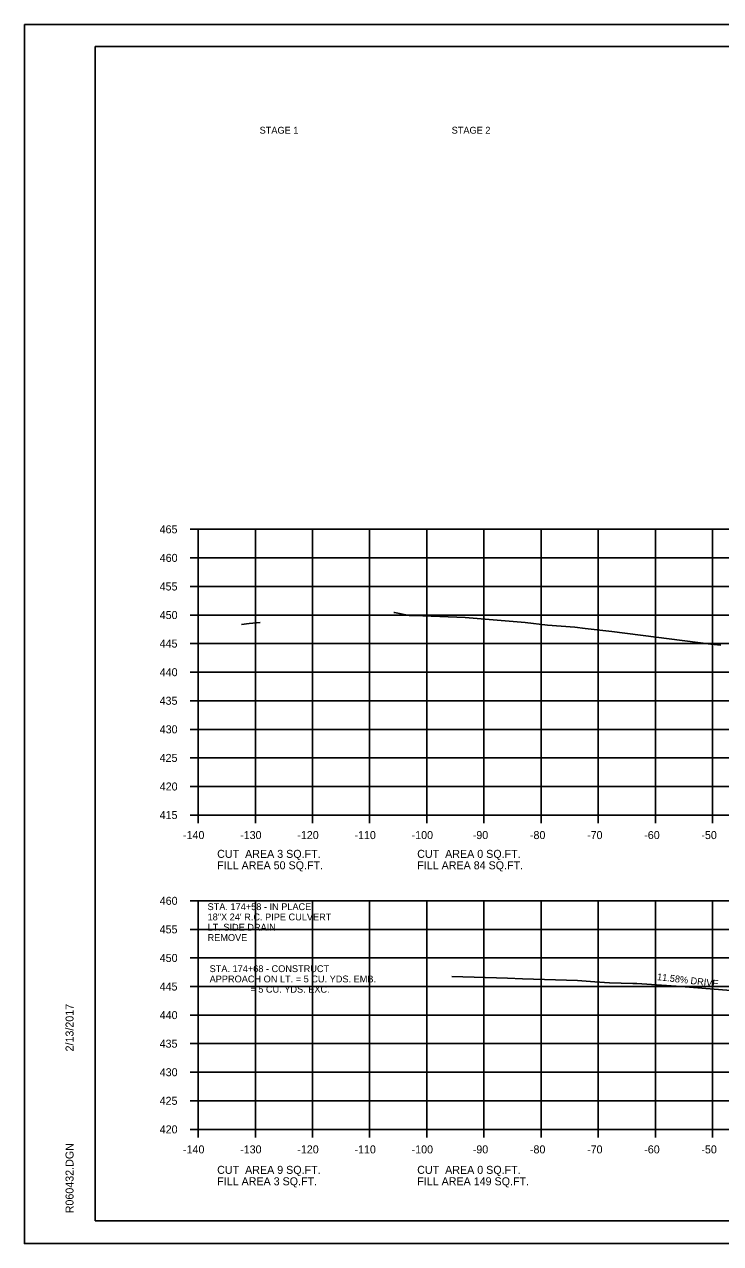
# Model space of a CAD drawing. Extents: x 1538688 to 1540766, y 656250 to 671912.
# Drawn here: x 1538687.8 to 1538809.6, y 670631.5 to 670844.9 of the extents above; entities that cross this region are included whole.
import ezdxf

# ---------------------------------------------------------------- set-up
doc = ezdxf.new("R2010")
doc.units = 0
for name, color, linetype in [('16', 7, 'Continuous'), ('18', 7, 'Continuous'), ('22', 7, 'Continuous'), ('26', 7, 'Continuous'), ('7', 7, 'Continuous'), ('Borings', 7, 'Continuous'), ('Default', 7, 'Continuous'), ('Horizontal Alignment', 7, 'Continuous'), ('RipRap', 7, 'Continuous')]:
    doc.layers.add(name, color=color, linetype=linetype)

msp = doc.modelspace()

# ---------------------------------------------------------------- linework, layer by layer
at = {"layer": '18'}
for points in [[(1538752.42, 670741.97), (1538752.54, 670741.97), (1538755.11, 670741.44), (1538757.47, 670741.39), (1538764.91, 670741.11), (1538775.4, 670740.2), (1538779.32, 670739.77), (1538784.08, 670739.43), (1538785.9, 670739.19), (1538790.54, 670738.63), (1538798.28, 670737.66), (1538807.89, 670736.43), (1538809.6, 670736.25)], [(1538725.73, 670739.89), (1538727.07, 670740.04), (1538729, 670740.23)], [(1538762.57, 670678.3), (1538772.29, 670677.97), (1538774.94, 670677.89), (1538784.53, 670677.57), (1538787.58, 670677.33), (1538790.17, 670677.15), (1538794.22, 670677.06), (1538794.91, 670677.04), (1538802.67, 670676.53), (1538815, 670675.55)]]:
    msp.add_lwpolyline(points, dxfattribs=at)
at = {"layer": '22'}
for p, q in [((1538718.18, 670756.53), (1538998.18, 670756.53)), ((1538718.18, 670706.53), (1538718.18, 670756.53)), ((1538718.18, 670756.53), (1538998.18, 670756.53)), ((1538718.18, 670706.53), (1538718.18, 670756.53)), ((1538728.18, 670706.53), (1538728.18, 670756.53)), ((1538728.18, 670706.53), (1538728.18, 670756.53)), ((1538738.18, 670706.53), (1538738.18, 670756.53)), ((1538738.18, 670706.53), (1538738.18, 670756.53)), ((1538748.18, 670706.53), (1538748.18, 670756.53)), ((1538748.18, 670706.53), (1538748.18, 670756.53)), ((1538758.18, 670706.53), (1538758.18, 670756.53)), ((1538758.18, 670706.53), (1538758.18, 670756.53)), ((1538768.18, 670706.53), (1538768.18, 670756.53)), ((1538768.18, 670706.53), (1538768.18, 670756.53)), ((1538778.18, 670706.53), (1538778.18, 670756.53)), ((1538778.18, 670706.53), (1538778.18, 670756.53)), ((1538788.18, 670706.53), (1538788.18, 670756.53)), ((1538788.18, 670706.53), (1538788.18, 670756.53)), ((1538798.18, 670706.53), (1538798.18, 670756.53)), ((1538798.18, 670706.53), (1538798.18, 670756.53)), ((1538808.18, 670706.53), (1538808.18, 670756.53)), ((1538808.18, 670706.53), (1538808.18, 670756.53)), ((1538718.18, 670751.53), (1538998.18, 670751.53)), ((1538718.18, 670751.53), (1538998.18, 670751.53)), ((1538718.18, 670746.53), (1538998.18, 670746.53)), ((1538718.18, 670746.53), (1538998.18, 670746.53)), ((1538718.18, 670741.53), (1538998.18, 670741.53)), ((1538718.18, 670741.53), (1538998.18, 670741.53)), ((1538718.18, 670736.53), (1538998.18, 670736.53)), ((1538718.18, 670736.53), (1538998.18, 670736.53)), ((1538718.18, 670731.53), (1538998.18, 670731.53)), ((1538718.18, 670731.53), (1538998.18, 670731.53)), ((1538718.18, 670726.53), (1538998.18, 670726.53)), ((1538718.18, 670726.53), (1538998.18, 670726.53)), ((1538718.18, 670721.53), (1538998.18, 670721.53)), ((1538718.18, 670721.53), (1538998.18, 670721.53)), ((1538718.18, 670716.53), (1538998.18, 670716.53)), ((1538718.18, 670716.53), (1538998.18, 670716.53)), ((1538718.18, 670711.53), (1538998.18, 670711.53)), ((1538718.18, 670711.53), (1538998.18, 670711.53)), ((1538718.18, 670706.53), (1538998.18, 670706.53)), ((1538718.18, 670706.53), (1538998.18, 670706.53)), ((1538718.18, 670691.53), (1538998.18, 670691.53)), ((1538718.18, 670651.53), (1538718.18, 670691.53)), ((1538728.18, 670651.53), (1538728.18, 670691.53)), ((1538738.18, 670651.53), (1538738.18, 670691.53)), ((1538748.18, 670651.53), (1538748.18, 670691.53)), ((1538758.18, 670651.53), (1538758.18, 670691.53)), ((1538768.18, 670651.53), (1538768.18, 670691.53)), ((1538778.18, 670651.53), (1538778.18, 670691.53)), ((1538788.18, 670651.53), (1538788.18, 670691.53)), ((1538798.18, 670651.53), (1538798.18, 670691.53)), ((1538808.18, 670651.53), (1538808.18, 670691.53)), ((1538718.18, 670686.53), (1538998.18, 670686.53)), ((1538718.18, 670681.53), (1538998.18, 670681.53)), ((1538718.18, 670676.53), (1538998.18, 670676.53)), ((1538718.18, 670671.53), (1538998.18, 670671.53)), ((1538718.18, 670666.53), (1538998.18, 670666.53)), ((1538718.18, 670661.53), (1538998.18, 670661.53)), ((1538718.18, 670656.53), (1538998.18, 670656.53)), ((1538718.18, 670651.53), (1538998.18, 670651.53))]:
    msp.add_line(p, q, dxfattribs=at)
at = {"layer": '26'}
for p, q in [((1538687.78, 670844.88), (1539021.11, 670844.88)), ((1538687.78, 670631.55), (1539021.11, 670631.55))]:
    msp.add_line(p, q, dxfattribs=at)
msp.add_lwpolyline([(1538687.77, 670844.88), (1539021.11, 670844.88), (1539021.11, 670631.54), (1538687.77, 670631.54)], close=True, dxfattribs=at)
at = {"layer": 'Borings'}
for p, q in [((1538716.78, 670756.53), (1538718.18, 670756.53)), ((1538718.18, 670706.53), (1538718.18, 670756.53)), ((1538716.78, 670751.53), (1538718.18, 670751.53)), ((1538716.78, 670746.53), (1538718.18, 670746.53)), ((1538716.78, 670741.53), (1538718.18, 670741.53)), ((1538716.78, 670736.53), (1538718.18, 670736.53)), ((1538716.78, 670731.53), (1538718.18, 670731.53)), ((1538716.78, 670726.53), (1538718.18, 670726.53)), ((1538716.78, 670721.53), (1538718.18, 670721.53)), ((1538716.78, 670716.53), (1538718.18, 670716.53)), ((1538716.78, 670711.53), (1538718.18, 670711.53)), ((1538716.78, 670706.53), (1538718.18, 670706.53)), ((1538718.18, 670706.53), (1538998.18, 670706.53)), ((1538718.18, 670705.13), (1538718.18, 670706.53)), ((1538728.18, 670705.13), (1538728.18, 670706.53)), ((1538738.18, 670705.13), (1538738.18, 670706.53)), ((1538748.18, 670705.13), (1538748.18, 670706.53)), ((1538758.18, 670705.13), (1538758.18, 670706.53)), ((1538768.18, 670705.13), (1538768.18, 670706.53)), ((1538778.18, 670705.13), (1538778.18, 670706.53)), ((1538788.18, 670705.13), (1538788.18, 670706.53)), ((1538798.18, 670705.13), (1538798.18, 670706.53)), ((1538808.18, 670705.13), (1538808.18, 670706.53)), ((1538716.78, 670691.53), (1538718.18, 670691.53)), ((1538718.18, 670651.53), (1538718.18, 670691.53)), ((1538716.78, 670686.53), (1538718.18, 670686.53)), ((1538716.78, 670681.53), (1538718.18, 670681.53)), ((1538716.78, 670676.53), (1538718.18, 670676.53)), ((1538716.78, 670671.53), (1538718.18, 670671.53)), ((1538716.78, 670666.53), (1538718.18, 670666.53)), ((1538716.78, 670661.53), (1538718.18, 670661.53)), ((1538716.78, 670656.53), (1538718.18, 670656.53)), ((1538716.78, 670651.53), (1538718.18, 670651.53)), ((1538718.18, 670651.53), (1538998.18, 670651.53)), ((1538718.18, 670650.13), (1538718.18, 670651.53)), ((1538728.18, 670650.13), (1538728.18, 670651.53)), ((1538738.18, 670650.13), (1538738.18, 670651.53)), ((1538748.18, 670650.13), (1538748.18, 670651.53)), ((1538758.18, 670650.13), (1538758.18, 670651.53)), ((1538768.18, 670650.13), (1538768.18, 670651.53)), ((1538778.18, 670650.13), (1538778.18, 670651.53)), ((1538788.18, 670650.13), (1538788.18, 670651.53)), ((1538798.18, 670650.13), (1538798.18, 670651.53)), ((1538808.18, 670650.13), (1538808.18, 670651.53))]:
    msp.add_line(p, q, dxfattribs=at)
at = {"layer": 'RipRap'}
for p, q in [((1538700.18, 670840.99), (1539016.36, 670840.99)), ((1538700.18, 670635.53), (1538700.18, 670840.99)), ((1538700.18, 670635.53), (1538700.18, 670635.53)), ((1539016.36, 670635.53), (1538700.18, 670635.53))]:
    msp.add_line(p, q, dxfattribs=at)

# ---------------------------------------------------------------- texts
at = {"layer": '16'}
msp.add_text('11.58% DRIVE', height=1.2, rotation=353.3964, dxfattribs=at).set_placement((1538798.42, 670677.66))
at = {"layer": '7'}
for s, p in [('STA. 174+68 - CONSTRUCT', (1538720.18, 670679.05)), ('APPROACH ON LT. = 5 CU. YDS. EMB.', (1538720.18, 670677.25)), ('                = 5 CU. YDS. EXC.', (1538720.18, 670675.45))]:
    msp.add_text(s, height=1.2, dxfattribs=at).set_placement(p)
at = {"layer": 'Default'}
for s, p in [('STAGE 1', (1538728.93, 670825.76)), ('STAGE 2', (1538762.53, 670825.76)), ('STA. 174+58 - IN PLACE', (1538719.82, 670689.9)), ('18"X 24\' R.C. PIPE CULVERT', (1538719.82, 670688.1)), ('LT. SIDE DRAIN', (1538719.82, 670686.3)), ('REMOVE', (1538719.82, 670684.5))]:
    msp.add_text(s, height=1.2, dxfattribs=at).set_placement(p)
at = {"layer": 'Horizontal Alignment'}
for s, p in [('465', (1538711.43, 670755.83)), ('460', (1538711.45, 670750.83)), ('455', (1538711.43, 670745.83)), ('450', (1538711.45, 670740.83)), ('445', (1538711.43, 670735.83)), ('440', (1538711.45, 670730.83)), ('435', (1538711.43, 670725.83)), ('430', (1538711.45, 670720.83)), ('425', (1538711.43, 670715.83)), ('420', (1538711.45, 670710.83)), ('415', (1538711.43, 670705.83)), ('-140', (1538715.52, 670702.33)), ('-130', (1538725.52, 670702.33)), ('-120', (1538735.52, 670702.33)), ('-110', (1538745.52, 670702.33)), ('-100', (1538755.52, 670702.33)), ('-90', (1538766.22, 670702.33)), ('-80', (1538776.22, 670702.33)), ('-70', (1538786.22, 670702.33)), ('-60', (1538796.22, 670702.33)), ('-50', (1538806.22, 670702.33)), ('CUT  AREA 3 SQ.FT.', (1538721.5, 670699.04)), ('CUT  AREA 0 SQ.FT.', (1538756.5, 670699.04)), ('FILL AREA 50 SQ.FT.', (1538721.5, 670697.04)), ('FILL AREA 84 SQ.FT.', (1538756.5, 670697.04)), ('460', (1538711.45, 670690.83)), ('455', (1538711.43, 670685.83)), ('450', (1538711.45, 670680.83)), ('445', (1538711.43, 670675.83)), ('440', (1538711.45, 670670.83)), ('435', (1538711.43, 670665.83)), ('430', (1538711.45, 670660.83)), ('425', (1538711.43, 670655.83)), ('420', (1538711.45, 670650.83)), ('-140', (1538715.52, 670647.33)), ('-130', (1538725.52, 670647.33)), ('-120', (1538735.52, 670647.33)), ('-110', (1538745.52, 670647.33)), ('-100', (1538755.52, 670647.33)), ('-90', (1538766.22, 670647.33)), ('-80', (1538776.22, 670647.33)), ('-70', (1538786.22, 670647.33)), ('-60', (1538796.22, 670647.33)), ('-50', (1538806.22, 670647.33)), ('CUT  AREA 9 SQ.FT.', (1538721.5, 670643.75)), ('CUT  AREA 0 SQ.FT.', (1538756.5, 670643.75)), ('FILL AREA 3 SQ.FT.', (1538721.5, 670641.75)), ('FILL AREA 149 SQ.FT.', (1538756.5, 670641.75))]:
    msp.add_text(s, height=1.4, dxfattribs=at).set_placement(p)
at = {"layer": 'RipRap'}
for s, p in [('2/13/2017', (1538696.37, 670665.17)), ('R060432.DGN', (1538696.37, 670636.85))]:
    msp.add_text(s, height=1.4, rotation=90, dxfattribs=at).set_placement(p)

doc.saveas('drawing.dxf')
